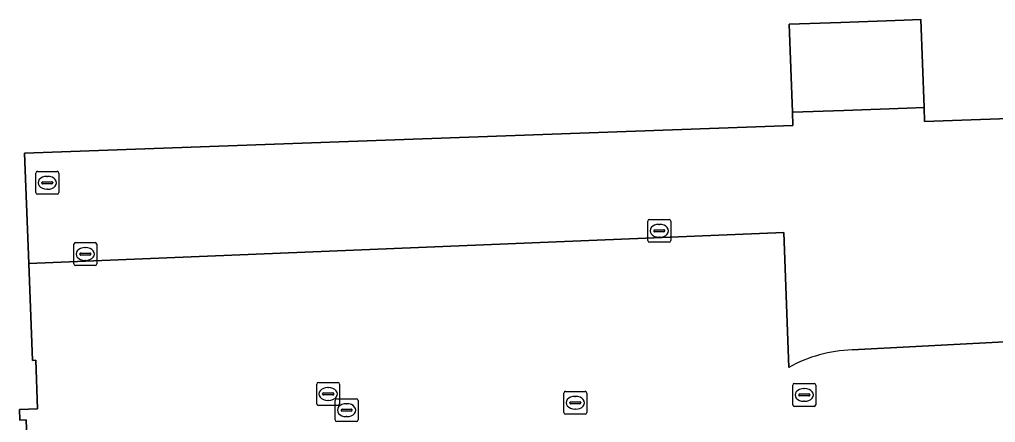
# Model space of a CAD drawing. Extents: x 160554 to 161248, y 385329 to 386506.
# Drawn here: x 160886.51 to 160929.11, y 386371.14 to 386388.72 of the extents above; entities that cross this region are included whole.
import ezdxf

# ---------------------------------------------------------------- set-up
doc = ezdxf.new("R2010")
doc.units = 0
for name, color, linetype in [('IMGEO_Erf', 7, 'Continuous'), ('IMGEO_Hek', 7, 'Continuous'), ('IMGEO_Kolk', 7, 'Continuous'), ('IMGEO_Pand', 7, 'Continuous'), ('IMGEO_Rijbaan_lokaal_open', 7, 'Continuous'), ('IMGEO_Rioolput', 7, 'Continuous')]:
    doc.layers.add(name, color=color, linetype=linetype)

msp = doc.modelspace()

# ---------------------------------------------------------------- linework, layer by layer
at = {"layer": 'IMGEO_Erf'}
for points in [[(160920.094, 386373.533), (160919.876, 386379.425), (160886.92, 386378.069), (160887.084, 386373.842), (160887.218, 386373.847), (160887.297, 386371.731), (160886.513, 386371.701), (160886.53, 386371.24), (160886.81, 386371.25), (160887.788, 386344.981)], [(160968.514, 386372.312), (160966.151, 386374.964), (160965.169, 386376.067), (160956.593, 386375.803), (160942.576, 386375.174), (160941.165, 386375.266), (160925.643, 386374.446), (160922.852, 386374.298)]]:
    msp.add_lwpolyline(points, dxfattribs=at)
msp.add_arc((160923.005, 386368.391), 5.909, 91.4883, 119.5171, dxfattribs=at)
at = {"layer": 'IMGEO_Hek'}
for points in [[(160920.248, 386384.671), (160922.489, 386384.753)], [(160922.489, 386384.753), (160925.265, 386384.854)], [(160925.265, 386384.854), (160925.999, 386384.881)]]:
    msp.add_lwpolyline(points, dxfattribs=at)
at = {"layer": 'IMGEO_Kolk'}
for p, q in [((160913.936, 386379.073), (160913.936, 386379.925)), ((160914.011, 386379.999), (160914.863, 386379.999)), ((160914.937, 386379.925), (160914.937, 386379.073)), ((160914.195, 386379.493), (160914.195, 386379.505)), ((160914.238, 386379.542), (160914.636, 386379.542)), ((160914.424, 386379.779), (160914.449, 386379.779)), ((160914.679, 386379.505), (160914.679, 386379.493)), ((160914.633, 386379.456), (160914.235, 386379.456)), ((160914.447, 386379.219), (160914.422, 386379.219)), ((160888.883, 386378.058), (160888.883, 386378.91)), ((160888.958, 386378.984), (160889.81, 386378.984)), ((160889.371, 386378.764), (160889.396, 386378.764)), ((160889.884, 386378.91), (160889.884, 386378.058)), ((160914.863, 386378.999), (160914.011, 386378.999)), ((160889.142, 386378.478), (160889.142, 386378.49)), ((160889.58, 386378.441), (160889.182, 386378.441)), ((160889.185, 386378.527), (160889.583, 386378.527)), ((160889.394, 386378.204), (160889.369, 386378.204)), ((160889.626, 386378.49), (160889.626, 386378.478)), ((160889.81, 386377.984), (160888.958, 386377.984)), ((160920.266, 386371.912), (160920.266, 386372.764)), ((160920.341, 386372.838), (160921.193, 386372.838)), ((160921.267, 386372.764), (160921.267, 386371.912)), ((160910.271, 386371.568), (160910.271, 386372.42)), ((160910.346, 386372.494), (160911.198, 386372.494)), ((160910.759, 386372.274), (160910.784, 386372.274)), ((160911.272, 386372.42), (160911.272, 386371.568)), ((160920.525, 386372.332), (160920.525, 386372.344)), ((160920.963, 386372.295), (160920.565, 386372.295)), ((160920.568, 386372.381), (160920.966, 386372.381)), ((160920.754, 386372.618), (160920.779, 386372.618)), ((160921.009, 386372.344), (160921.009, 386372.332)), ((160900.289, 386371.246), (160900.289, 386372.098)), ((160900.364, 386372.172), (160901.216, 386372.172)), ((160900.777, 386371.952), (160900.802, 386371.952)), ((160901.29, 386372.098), (160901.29, 386371.246)), ((160910.53, 386371.988), (160910.53, 386372)), ((160910.968, 386371.951), (160910.57, 386371.951)), ((160910.573, 386372.037), (160910.971, 386372.037)), ((160911.014, 386372), (160911.014, 386371.988)), ((160921.193, 386371.838), (160920.341, 386371.838)), ((160920.777, 386372.058), (160920.752, 386372.058)), ((160900.548, 386371.666), (160900.548, 386371.678)), ((160900.986, 386371.629), (160900.588, 386371.629)), ((160900.591, 386371.715), (160900.989, 386371.715)), ((160900.8, 386371.392), (160900.775, 386371.392)), ((160901.032, 386371.678), (160901.032, 386371.666)), ((160911.198, 386371.494), (160910.346, 386371.494)), ((160910.782, 386371.714), (160910.757, 386371.714)), ((160901.216, 386371.172), (160900.364, 386371.172))]:
    msp.add_line(p, q, dxfattribs=at)
for points in [[(160913.936, 386379.073), (160913.936, 386379.925)], [(160914.011, 386379.999), (160914.863, 386379.999)], [(160914.937, 386379.925), (160914.937, 386379.073)], [(160888.883, 386378.058), (160888.883, 386378.91)], [(160888.958, 386378.984), (160889.81, 386378.984)], [(160889.884, 386378.91), (160889.884, 386378.058)], [(160914.863, 386378.999), (160914.011, 386378.999)], [(160889.81, 386377.984), (160888.958, 386377.984)], [(160920.266, 386371.912), (160920.266, 386372.764)], [(160920.341, 386372.838), (160921.193, 386372.838)], [(160921.267, 386372.764), (160921.267, 386371.912)], [(160910.271, 386371.568), (160910.271, 386372.42)], [(160910.346, 386372.494), (160911.198, 386372.494)], [(160911.272, 386372.42), (160911.272, 386371.568)], [(160900.289, 386371.246), (160900.289, 386372.098)], [(160900.364, 386372.172), (160901.216, 386372.172)], [(160901.29, 386372.098), (160901.29, 386371.246)], [(160921.193, 386371.838), (160920.341, 386371.838)], [(160911.198, 386371.494), (160910.346, 386371.494)], [(160901.216, 386371.172), (160900.364, 386371.172)]]:
    msp.add_lwpolyline(points, dxfattribs=at)
for centre, radius, start, end in [((160914.013, 386379.923), 0.0765, 91.552, 178.448), ((160914.013, 386379.923), 0.0765, 91.552, 178.448), ((160914.861, 386379.923), 0.0765, 1.552, 88.448), ((160914.861, 386379.923), 0.0765, 1.552, 88.448), ((160914.235, 386379.502), 0.0403, 85.8775, 175.7526), ((160914.232, 386379.492), 0.0366, 178.938, 274.7102), ((160914.636, 386379.499), 0.043, 264.8664, 352.4533), ((160914.64, 386379.504), 0.0386, 1.7309, 96.639), ((160914.013, 386379.075), 0.0765, 181.552, 268.448), ((160914.013, 386379.075), 0.0765, 181.552, 268.448), ((160914.861, 386379.075), 0.0765, 271.552, 358.448), ((160914.861, 386379.075), 0.0765, 271.552, 358.448), ((160888.96, 386378.908), 0.0765, 91.552, 178.448), ((160888.96, 386378.908), 0.0765, 91.552, 178.448), ((160889.808, 386378.908), 0.0765, 1.552, 88.448), ((160889.808, 386378.908), 0.0765, 1.552, 88.448), ((160889.182, 386378.487), 0.0403, 85.8775, 175.7526), ((160889.179, 386378.477), 0.0366, 178.938, 274.7102), ((160889.583, 386378.484), 0.043, 264.8664, 352.4533), ((160889.587, 386378.489), 0.0386, 1.7309, 96.639), ((160888.96, 386378.06), 0.0765, 181.552, 268.448), ((160888.96, 386378.06), 0.0765, 181.552, 268.448), ((160889.808, 386378.06), 0.0765, 271.552, 358.448), ((160889.808, 386378.06), 0.0765, 271.552, 358.448), ((160920.343, 386372.762), 0.0765, 91.552, 178.448), ((160920.343, 386372.762), 0.0765, 91.552, 178.448), ((160921.191, 386372.762), 0.0765, 1.552, 88.448), ((160921.191, 386372.762), 0.0765, 1.552, 88.448), ((160910.348, 386372.418), 0.0765, 91.552, 178.448), ((160910.348, 386372.418), 0.0765, 91.552, 178.448), ((160911.196, 386372.418), 0.0765, 1.552, 88.448), ((160911.196, 386372.418), 0.0765, 1.552, 88.448), ((160920.565, 386372.341), 0.0403, 85.8775, 175.7526), ((160920.562, 386372.331), 0.0366, 178.938, 274.7102), ((160920.966, 386372.338), 0.043, 264.8664, 352.4533), ((160920.97, 386372.343), 0.0386, 1.7309, 96.639), ((160900.366, 386372.096), 0.0765, 91.552, 178.448), ((160900.366, 386372.096), 0.0765, 91.552, 178.448), ((160901.214, 386372.096), 0.0765, 1.552, 88.448), ((160901.214, 386372.096), 0.0765, 1.552, 88.448), ((160910.57, 386371.997), 0.0403, 85.8775, 175.7526), ((160910.567, 386371.987), 0.0366, 178.938, 274.7102), ((160910.971, 386371.994), 0.043, 264.8664, 352.4533), ((160910.975, 386371.999), 0.0386, 1.7309, 96.639), ((160920.343, 386371.914), 0.0765, 181.552, 268.448), ((160920.343, 386371.914), 0.0765, 181.552, 268.448), ((160921.191, 386371.914), 0.0765, 271.552, 358.448), ((160921.191, 386371.914), 0.0765, 271.552, 358.448), ((160900.588, 386371.675), 0.0403, 85.8775, 175.7526), ((160900.585, 386371.665), 0.0366, 178.938, 274.7102), ((160900.989, 386371.672), 0.043, 264.8664, 352.4533), ((160900.993, 386371.677), 0.0386, 1.7309, 96.639), ((160910.348, 386371.57), 0.0765, 181.552, 268.448), ((160910.348, 386371.57), 0.0765, 181.552, 268.448), ((160911.196, 386371.57), 0.0765, 271.552, 358.448), ((160911.196, 386371.57), 0.0765, 271.552, 358.448), ((160900.366, 386371.248), 0.0765, 181.552, 268.448), ((160900.366, 386371.248), 0.0765, 181.552, 268.448), ((160901.214, 386371.248), 0.0765, 271.552, 358.448), ((160901.214, 386371.248), 0.0765, 271.552, 358.448)]:
    msp.add_arc(centre, radius, start, end, dxfattribs=at)
for centre, major_axis, ratio, start_param, end_param in [((160914.423, 386379.499), (-0.387, 0.002), 0.722429, 4.712389, 7.853982), ((160914.448, 386379.499), (-0.39, 0.002), 0.717154, 1.570796, 4.712389), ((160889.37, 386378.484), (-0.387, 0.002), 0.722429, 4.712389, 7.853982), ((160889.395, 386378.484), (-0.39, 0.002), 0.717154, 1.570796, 4.712389), ((160910.758, 386371.994), (-0.387, 0.002), 0.722429, 4.712389, 7.853982), ((160910.783, 386371.994), (-0.39, 0.002), 0.717154, 1.570796, 4.712389), ((160920.753, 386372.338), (-0.387, 0.002), 0.722429, 4.712389, 7.853982), ((160920.778, 386372.338), (-0.39, 0.002), 0.717154, 1.570796, 4.712389), ((160900.776, 386371.672), (-0.387, 0.002), 0.722429, 4.712389, 7.853982), ((160900.801, 386371.672), (-0.39, 0.002), 0.717154, 1.570796, 4.712389)]:
    msp.add_ellipse(centre, major_axis=major_axis, ratio=ratio, start_param=start_param, end_param=end_param, dxfattribs=at)
at = {"layer": 'IMGEO_Pand'}
msp.add_lwpolyline([(160887.788, 386344.981), (160886.81, 386371.25), (160886.53, 386371.24), (160886.513, 386371.701), (160887.297, 386371.731), (160887.218, 386373.847), (160887.084, 386373.842), (160886.92, 386378.069), (160886.732, 386382.894), (160920.268, 386384.092), (160920.248, 386384.671), (160920.113, 386388.512), (160922.356, 386388.593), (160925.125, 386388.693), (160925.86, 386388.719), (160925.999, 386384.881), (160926.021, 386384.262), (160952.98, 386385.235)], dxfattribs=at)
at = {"layer": 'IMGEO_Rijbaan_lokaal_open'}
msp.add_lwpolyline([(160920.248, 386384.671), (160922.489, 386384.753), (160925.265, 386384.854), (160925.999, 386384.881), (160925.86, 386388.719), (160925.125, 386388.693), (160922.356, 386388.593), (160920.113, 386388.512)], close=True, dxfattribs=at)
for points in [[(160967.547, 386381.239), (160955.119, 386380.79), (160952.988, 386383.151), (160952.98, 386385.235), (160926.021, 386384.262), (160925.999, 386384.881), (160925.265, 386384.854), (160922.489, 386384.753), (160920.248, 386384.671), (160920.268, 386384.092), (160886.732, 386382.894), (160886.92, 386378.069), (160919.876, 386379.425), (160920.094, 386373.533)], [(160922.852, 386374.298), (160925.643, 386374.446), (160941.165, 386375.266), (160942.576, 386375.174), (160956.593, 386375.803), (160965.169, 386376.067), (160966.151, 386374.964), (160968.514, 386372.312)]]:
    msp.add_lwpolyline(points, dxfattribs=at)
msp.add_arc((160923.005, 386368.391), 5.909, 91.4883, 119.5171, dxfattribs=at)
at = {"layer": 'IMGEO_Rioolput'}
for p, q in [((160887.298, 386382.094), (160888.15, 386382.094)), ((160887.223, 386381.168), (160887.223, 386382.02)), ((160887.525, 386381.637), (160887.923, 386381.637)), ((160887.711, 386381.874), (160887.736, 386381.874)), ((160888.224, 386382.02), (160888.224, 386381.168)), ((160887.482, 386381.588), (160887.482, 386381.6)), ((160887.92, 386381.551), (160887.522, 386381.551)), ((160887.734, 386381.314), (160887.709, 386381.314)), ((160887.966, 386381.6), (160887.966, 386381.588)), ((160888.15, 386381.094), (160887.298, 386381.094)), ((160899.485, 386371.954), (160899.485, 386372.806)), ((160899.56, 386372.88), (160900.412, 386372.88)), ((160899.973, 386372.66), (160899.998, 386372.66)), ((160900.486, 386372.806), (160900.486, 386371.954)), ((160899.744, 386372.374), (160899.744, 386372.386)), ((160900.182, 386372.337), (160899.784, 386372.337)), ((160899.787, 386372.423), (160900.185, 386372.423)), ((160900.228, 386372.386), (160900.228, 386372.374)), ((160900.412, 386371.88), (160899.56, 386371.88)), ((160899.996, 386372.1), (160899.971, 386372.1))]:
    msp.add_line(p, q, dxfattribs=at)
for points in [[(160887.298, 386382.094), (160888.15, 386382.094)], [(160887.223, 386381.168), (160887.223, 386382.02)], [(160888.224, 386382.02), (160888.224, 386381.168)], [(160888.15, 386381.094), (160887.298, 386381.094)], [(160899.485, 386371.954), (160899.485, 386372.806)], [(160899.56, 386372.88), (160900.412, 386372.88)], [(160900.486, 386372.806), (160900.486, 386371.954)], [(160900.412, 386371.88), (160899.56, 386371.88)]]:
    msp.add_lwpolyline(points, dxfattribs=at)
for centre, radius, start, end in [((160887.3, 386382.018), 0.0765, 91.552, 178.448), ((160887.3, 386382.018), 0.0765, 91.552, 178.448), ((160888.148, 386382.018), 0.0765, 1.552, 88.448), ((160888.148, 386382.018), 0.0765, 1.552, 88.448), ((160887.522, 386381.597), 0.0403, 85.8775, 175.7526), ((160887.927, 386381.599), 0.0386, 1.7309, 96.639), ((160887.519, 386381.587), 0.0366, 178.938, 274.7102), ((160887.923, 386381.594), 0.043, 264.8664, 352.4533), ((160887.3, 386381.17), 0.0765, 181.552, 268.448), ((160887.3, 386381.17), 0.0765, 181.552, 268.448), ((160888.148, 386381.17), 0.0765, 271.552, 358.448), ((160888.148, 386381.17), 0.0765, 271.552, 358.448), ((160899.562, 386372.804), 0.0765, 91.552, 178.448), ((160899.562, 386372.804), 0.0765, 91.552, 178.448), ((160900.41, 386372.804), 0.0765, 1.552, 88.448), ((160900.41, 386372.804), 0.0765, 1.552, 88.448), ((160899.784, 386372.383), 0.0403, 85.8775, 175.7526), ((160899.781, 386372.373), 0.0366, 178.938, 274.7102), ((160900.185, 386372.38), 0.043, 264.8664, 352.4533), ((160900.189, 386372.385), 0.0386, 1.7309, 96.639), ((160899.562, 386371.956), 0.0765, 181.552, 268.448), ((160899.562, 386371.956), 0.0765, 181.552, 268.448), ((160900.41, 386371.956), 0.0765, 271.552, 358.448), ((160900.41, 386371.956), 0.0765, 271.552, 358.448)]:
    msp.add_arc(centre, radius, start, end, dxfattribs=at)
for centre, major_axis, ratio, start_param, end_param in [((160887.71, 386381.594), (-0.387, 0.002), 0.722429, 4.712389, 7.853982), ((160887.735, 386381.594), (-0.39, 0.002), 0.717154, 1.570796, 4.712389), ((160899.972, 386372.38), (-0.387, 0.002), 0.722429, 4.712389, 7.853982), ((160899.997, 386372.38), (-0.39, 0.002), 0.717154, 1.570796, 4.712389)]:
    msp.add_ellipse(centre, major_axis=major_axis, ratio=ratio, start_param=start_param, end_param=end_param, dxfattribs=at)

doc.saveas('drawing.dxf')
